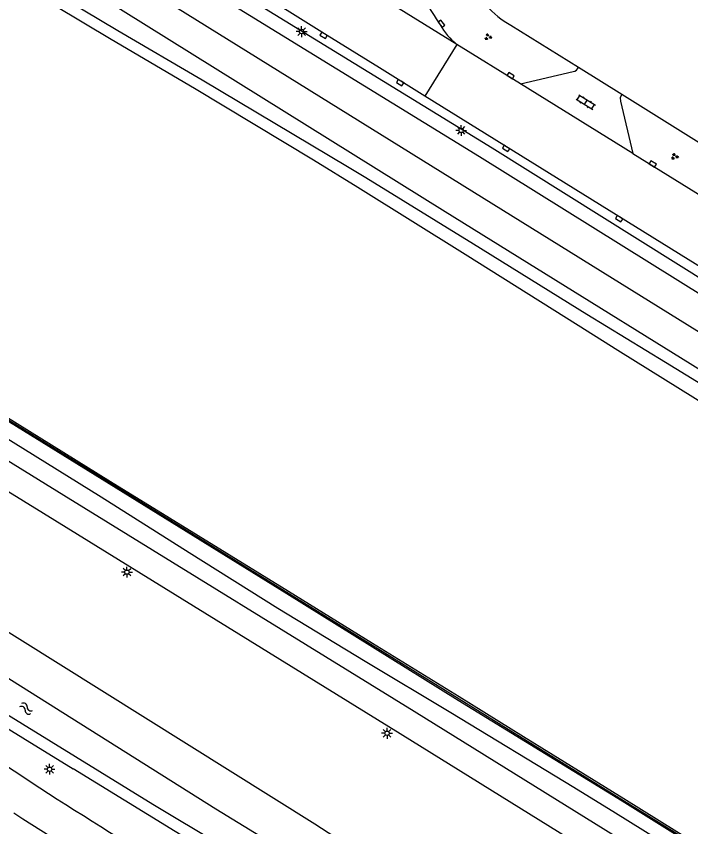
# Model space of a CAD drawing. Extents: x 128000 to 131008, y 398996 to 402500.
# Drawn here: x 128641.6 to 128719.9, y 400237.2 to 400331.4 of the extents above; entities that cross this region are included whole.
import ezdxf

# ---------------------------------------------------------------- set-up
doc = ezdxf.new("R2010")
doc.units = 0
for name, color, linetype in [('gg-afsc-hekwerk', 7, 'Continuous'), ('gg-knt-bovenkant onderkant talud', 7, 'Continuous'), ('gg-knt-onverhard', 7, 'Continuous'), ('gg-knt-verharding', 7, 'Continuous'), ('gg-kntw-beschoeiing', 7, 'Continuous'), ('gg-kntw-bovenkant insteek waterloop', 7, 'Continuous'), ('gg-kntw-waterlijn', 7, 'Continuous'), ('gt-grn-weggrens', 7, 'Continuous'), ('gt-symb-groenvak', 7, 'Continuous'), ('gt-symb-klinker verharding', 7, 'Continuous'), ('gt-symb-kolk', 7, 'Continuous'), ('gt-symb-lichtmast', 7, 'Continuous'), ('gt-symb-watersymbool', 7, 'Continuous'), ('gx-grn-maaiveld', 7, 'Continuous')]:
    doc.layers.add(name, color=color, linetype=linetype)

# ---------------------------------------------------------------- blocks, each defined once
blk = doc.blocks.new('gt0-GRVAK')
at = {"layer": 'gt-symb-groenvak'}
for p, q in [((-0.11, 0.189), (-0.228, 0.24)), ((-0.182, 0.153), (0.088, 0.153)), ((-0.091, 0.211), (-0.156, 0.322)), ((-0.047, 0.214), (-0.047, 0.393)), ((-0.004, 0.211), (0.061, 0.322)), ((0.015, 0.189), (0.133, 0.24)), ((0.262, -0.052), (0.197, 0.059)), ((0.305, -0.049), (0.305, 0.13)), ((0.349, -0.052), (0.414, 0.059)), ((-0.245, -0.228), (-0.363, -0.177)), ((-0.318, -0.264), (-0.047, -0.264)), ((-0.226, -0.206), (-0.291, -0.095)), ((-0.183, -0.203), (-0.183, -0.024)), ((-0.139, -0.206), (-0.074, -0.095)), ((-0.12, -0.228), (-0.002, -0.177)), ((0.243, -0.074), (0.125, -0.023)), ((0.17, -0.11), (0.441, -0.11)), ((0.368, -0.074), (0.486, -0.023))]:
    blk.add_line(p, q, dxfattribs=at)
blk = doc.blocks.new('gt0-KOLK')
at = {"layer": 'gt-symb-kolk'}
blk.add_lwpolyline([(0, 0), (0.375, 0), (0.375, 0.4), (-0.375, 0.4), (-0.375, 0), (0, 0)], dxfattribs=at)
blk = doc.blocks.new('gt0-WA')
at = {"layer": 'gt-symb-watersymbool'}
for centre, start, end in [((-0.323, 0.022), 28.07249, 151.92751), ((0.427, 0.422), 208.07248, 331.92751), ((-0.323, -0.428), 28.07249, 151.92751), ((0.427, -0.028), 208.07248, 331.92751)]:
    blk.add_arc(centre, 0.425, start, end, dxfattribs=at)
blk = doc.blocks.new('gt0-LMAST')
at = {"layer": 'gt-symb-lichtmast'}
for p, q in [((-0.182, 0.173), (-0.447, 0.438)), ((-0.005, 0.246), (-0.005, 0.621)), ((0.172, 0.173), (0.437, 0.438)), ((-0.255, -0.004), (-0.63, -0.004)), ((-0.182, -0.181), (-0.447, -0.446)), ((-0.005, -0.254), (-0.005, -0.629)), ((0.437, -0.446), (0.172, -0.181)), ((0.245, -0.004), (0.62, -0.004))]:
    blk.add_line(p, q, dxfattribs=at)
blk.add_circle((-0.005, -0.004), 0.25, dxfattribs=at)
blk = doc.blocks.new('gt0-KL1')
at = {"layer": 'gt-symb-klinker verharding'}
for p, q in [((-1.15, 0.3), (1.15, 0.3)), ((-1, -0.3), (-1, 0.3)), ((-0.5, 0.3), (-0.5, 0.45)), ((0, -0.3), (0, 0.3)), ((0.5, 0.3), (0.5, 0.45)), ((1, -0.3), (1, 0.3)), ((-1.15, -0.3), (1.15, -0.3)), ((-0.5, -0.45), (-0.5, -0.3)), ((0.5, -0.45), (0.5, -0.3))]:
    blk.add_line(p, q, dxfattribs=at)

msp = doc.modelspace()

# ---------------------------------------------------------------- linework, layer by layer
at = {"layer": 'gg-afsc-hekwerk'}
for p, q in [((128699.048, 400330.333), (128706.882, 400325.445)), ((128706.882, 400325.445), (128711.911, 400322.307)), ((128711.911, 400322.307), (128722.51, 400315.693))]:
    msp.add_line(p, q, dxfattribs=at)
msp.add_arc((128703.272, 400338.43), 9.133, 150.66759, 242.45221, dxfattribs=at)
at = {"layer": 'gg-knt-bovenkant onderkant talud'}
for points in [[(128333.496, 400540.287), (128368.981, 400518.876), (128448.044, 400469.606), (128530.679, 400418.551), (128612.627, 400367.814), (128696.848, 400316.073), (128778.01, 400265.253), (128862.147, 400212.764), (128956.549, 400154.069), (129038.301, 400103.216), (129119.96, 400052.676), (129148.424, 400034.861), (129162.188, 400026.426)], [(129161.484, 400025.581), (129147.644, 400033.809), (129119.343, 400051.529), (129037.273, 400102.358), (128861.134, 400211.854), (128777.308, 400263.921), (128695.395, 400315.045), (128612.029, 400366.286), (128529.887, 400417.265), (128447.459, 400468.282), (128368.182, 400517.109), (128331.965, 400538.201)]]:
    msp.add_lwpolyline(points, dxfattribs=at)
at = {"layer": 'gg-knt-onverhard'}
for points in [[(129156.61, 400023.375), (129153.358, 400023.434), (129150.199, 400023.732), (129147.631, 400024.639), (129143.211, 400026.972), (129114.346, 400045.381), (129033.228, 400096.365), (128951.567, 400147.174), (128857.399, 400205.895), (128774.015, 400257.393), (128691.396, 400308.631), (128608.599, 400360.301), (128525.342, 400411.298), (128443.584, 400461.671), (128363.299, 400509.835), (128329.75, 400529.731), (128323.198, 400533.148)], [(129212.517, 399988.553), (129209.459, 399988.717), (129206.492, 399990.578), (129197.774, 399996.692), (129175.849, 400010.295), (129171.241, 400013.827), (129169.06, 400016.621), (129166.354, 400020.467), (129163.541, 400023.297), (129159.477, 400025.717), (129154.468, 400026.687), (129149.995, 400027.86), (129145.639, 400029.899), (129116.31, 400048.285), (129035.155, 400099.261), (128859.255, 400208.594), (128776.064, 400260.388), (128693.396, 400311.728), (128610.437, 400363.281), (128527.575, 400414.736), (128445.461, 400465.031), (128365.318, 400512.542), (128344.773, 400525.296), (128331.588, 400533.13)]]:
    msp.add_lwpolyline(points, dxfattribs=at)
at = {"layer": 'gg-knt-verharding'}
for p, q in [((128683.776, 400325.368), (128677.691, 400329.144)), ((128700.144, 400323.528), (128692.764, 400328.098)), ((128689.041, 400322.101), (128683.776, 400325.368)), ((128700.144, 400323.528), (128706.252, 400324.931)), ((128713.179, 400315.425), (128700.144, 400323.528)), ((128713.179, 400315.425), (128723.668, 400308.922))]:
    msp.add_line(p, q, dxfattribs=at)
for points in [[(129100.497, 399994.983), (129049.492, 400026.445), (129007.614, 400052.46), (128940.551, 400093.864), (128826.635, 400164.43), (128785.635, 400189.898), (128734.565, 400221.553), (128687.796, 400250.596), (128647.132, 400275.702), (128574.876, 400320.363), (128536.135, 400344.348), (128497.874, 400368.094), (128455.713, 400394.152), (128419.045, 400416.913), (128382.582, 400439.602)], [(128677.691, 400329.144), (128677.401, 400329.324), (128668.531, 400334.904), (128642.253, 400351.225), (128615.924, 400367.662), (128589.641, 400383.908), (128563.363, 400400.302), (128540.426, 400414.558)], [(128802.858, 400251.435), (128777.515, 400267.13), (128764.373, 400275.356), (128689.041, 400322.101)], [(128711.911, 400322.307), (128711.739, 400321.881), (128711.771, 400321.498), (128713.179, 400315.425)], [(128586.947, 400308.831), (128588.697, 400308.233), (128644.765, 400273.629), (128686.179, 400248.033), (128732.623, 400219.185), (128783.606, 400187.578), (128825.226, 400161.738), (128878.14, 400128.951), (128938.757, 400091.423), (129005.994, 400049.919), (129048.515, 400023.532), (129099.161, 399992.175)]]:
    msp.add_lwpolyline(points, dxfattribs=at)
for centre, radius, start, end in [((128714.517, 400346.814), 28.834, 208.00963, 214.74201), ((128697.765, 400334.314), 7.978, 209.53151, 231.18591), ((128706.143, 400325.707), 0.784, 277.95948, 340.46068), ((128887.706, 400615.723), 446.187, 236.0269, 238.48647), ((128926.152, 400677.733), 523.225, 237.01931, 239.19104)]:
    msp.add_arc(centre, radius, start, end, dxfattribs=at)
at = {"layer": 'gg-kntw-beschoeiing'}
msp.add_lwpolyline([(128480.439, 400383.623), (128543.087, 400344.805), (128622.841, 400295.528), (128704.923, 400244.704), (128786.832, 400194.039), (128867.912, 400143.82), (128947.137, 400094.634), (129027.58, 400044.83), (129103.209, 399997.945)], dxfattribs=at)
at = {"layer": 'gg-kntw-bovenkant insteek waterloop'}
msp.add_line((128716.721, 400201.944), (128648.234, 400243.924), dxfattribs=at)
for points in [[(128589.929, 400269.544), (128590.081, 400269.976), (128590.329, 400271.37), (128590.634, 400275.412), (128591.409, 400283.549), (128592.142, 400285.428), (128593.187, 400284.313), (128594.45, 400282.697), (128596.096, 400280.415), (128598.842, 400276.851), (128601.923, 400273.728), (128605.007, 400271.048), (128608.865, 400268.196), (128614.048, 400264.671), (128630.654, 400254.753), (128648.234, 400243.924)], [(128949.43, 400068.69), (128872.411, 400120.19), (128805.121, 400162.9), (128773.915, 400176.714), (128757.784, 400185.367), (128707.536, 400217.193), (128676.274, 400237.498), (128636.934, 400262.144), (128617.636, 400271.873)]]:
    msp.add_lwpolyline(points, dxfattribs=at)
at = {"layer": 'gg-kntw-waterlijn'}
for points in [[(128696.37, 400216.472), (128657.476, 400239.783), (128630.501, 400256.42), (128621.788, 400262.24), (128612.849, 400267.453), (128609.431, 400269.858), (128606.564, 400271.817), (128601.173, 400277.338), (128599.287, 400279), (128598.311, 400280.072), (128596.006, 400283.189), (128594.027, 400285.474), (128593.476, 400285.991), (128592.699, 400286.624), (128592.319, 400286.815), (128591.03, 400286.48), (128590.764, 400286.327), (128590.57, 400285.934), (128589.822, 400282.366), (128589.677, 400281.128), (128589.412, 400274.814), (128589.275, 400273.476), (128588.721, 400270.997), (128587.282, 400271.173)], [(128598.512, 400285.167), (128603.958, 400279.535), (128606.542, 400276.637), (128609.568, 400273.57), (128613.043, 400271.496), (128616.023, 400269.814), (128619.663, 400267.463), (128623.911, 400264.885), (128627.442, 400262.812), (128664.785, 400239.291), (128698.987, 400218.34), (128719.526, 400205.659)]]:
    msp.add_lwpolyline(points, dxfattribs=at)
at = {"layer": 'gt-grn-weggrens'}
for q in [(128663.487, 400346.271), (128689.041, 400322.101)]:
    msp.add_line((128692.764, 400328.098), q, dxfattribs=at)
at = {"layer": 'gx-grn-maaiveld'}
for points in [[(128480.302, 400383.543), (128487.492, 400379.069), (128506.082, 400367.654), (128524.732, 400356.002), (128544.917, 400343.528), (128565.588, 400330.768), (128588.598, 400316.537), (128611.607, 400302.307), (128630.037, 400290.9), (128652.406, 400277.069), (128673.018, 400264.298), (128692.916, 400251.933), (128711.959, 400240.222), (128728.156, 400230.084), (128750.914, 400216.043), (128761.554, 400209.463), (128775.71, 400200.7)], [(128643.339, 400335.756), (128653.421, 400329.708), (128663.194, 400323.975), (128680.056, 400313.931), (128682.189, 400312.645), (128694.687, 400304.938), (128707.847, 400296.776), (128717.001, 400291.198), (128726.571, 400285.297), (128735.681, 400279.373), (128744.887, 400273.413), (128745.056, 400273.309), (128765.262, 400261.101), (128774.97, 400255.247), (128785.038, 400249.158), (128792.996, 400244.308), (128804.823, 400237.064), (128805.264, 400236.793)], [(128642.708, 400334.654), (128652.644, 400328.698), (128662.315, 400322.993), (128676.112, 400314.685), (128681.287, 400311.52), (128693.725, 400303.728), (128706.833, 400295.466), (128711.466, 400292.573), (128725.711, 400283.708), (128742.024, 400273.573), (128744.133, 400272.273), (128754.452, 400266.023), (128764.739, 400259.805), (128774.592, 400253.767), (128784.302, 400247.766), (128794.02, 400241.669), (128803.87, 400235.513), (128804.435, 400235.171)], [(128632.268, 400289.886), (128652.561, 400277.336), (128659.399, 400273.108), (128673.206, 400264.573), (128682.965, 400258.543), (128693.023, 400252.325), (128700.489, 400247.701), (128712.135, 400240.479), (128728.265, 400230.461)], [(128719.255, 400233.743), (128711.192, 400238.803), (128706.357, 400241.766), (128692.074, 400250.436), (128682.123, 400256.406), (128671.978, 400262.55), (128661.678, 400269.025), (128651.471, 400275.486), (128643.797, 400280.27), (128629.067, 400289.399)]]:
    msp.add_lwpolyline(points, dxfattribs=at)

# ---------------------------------------------------------------- block references
at = {"layer": 'gt-symb-groenvak'}
for p in [(128696.387, 400328.961), (128718.037, 400315.079)]:
    msp.add_blockref('gt0-GRVAK', p, dxfattribs=at)
at = {"layer": 'gt-symb-klinker verharding', "rotation": -31.877816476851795}
msp.add_blockref('gt0-KL1', (128707.743, 400321.378), dxfattribs=at)
at = {"layer": 'gt-symb-kolk'}
for p, rotation in [((128690.823, 400330.382), -52.1903478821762), ((128677.401, 400329.324), 147.86710414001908), ((128698.902, 400324.291), -31.543673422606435), ((128686.288, 400323.822), 148.24980309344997), ((128698.582, 400316.173), 148.1221835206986), ((128715.397, 400314.022), -31.59249156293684), ((128711.712, 400308.007), 148.122183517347)]:
    msp.add_blockref('gt0-KOLK', p, dxfattribs=dict(at, rotation=rotation))
at = {"layer": 'gt-symb-lichtmast'}
for p in [(128674.749, 400329.583), (128693.272, 400318.103), (128654.47, 400266.791), (128684.665, 400248.071), (128645.48, 400243.897)]:
    msp.add_blockref('gt0-LMAST', p, dxfattribs=at)
at = {"layer": 'gt-symb-watersymbool', "rotation": -31.671318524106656}
msp.add_blockref('gt0-WA', (128642.716, 400250.965), dxfattribs=at)

doc.saveas('drawing.dxf')
